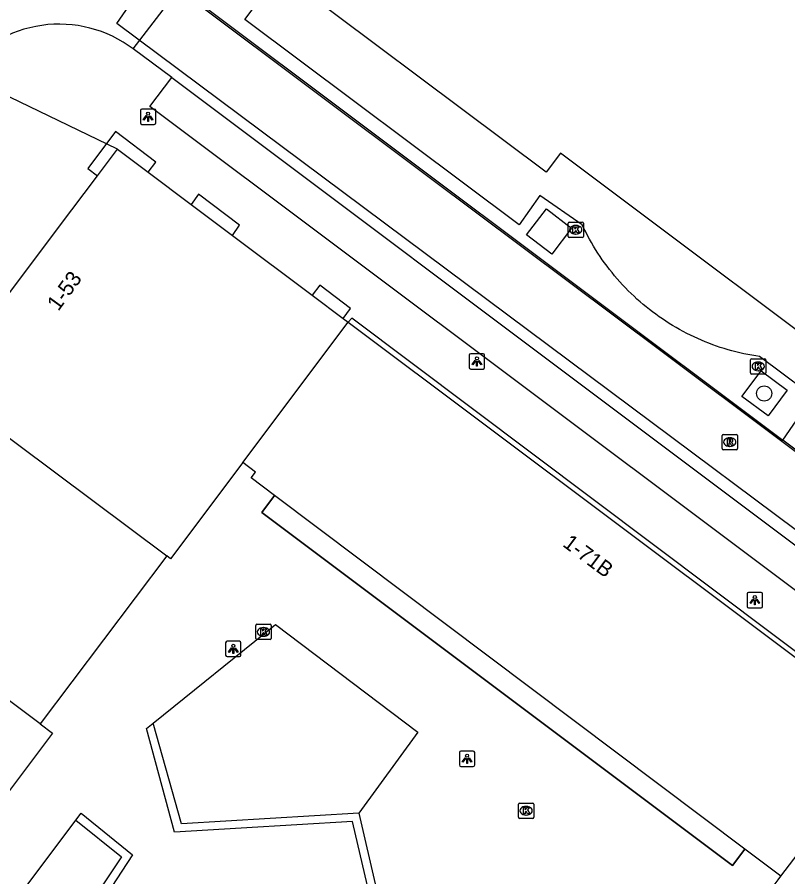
# Model space of a CAD drawing. Extents: x 159718 to 160783, y 383290 to 384030.
# Drawn here: x 160415.9 to 160465.9, y 383726.3 to 383782.2 of the extents above; entities that cross this region are included whole.
import ezdxf

# ---------------------------------------------------------------- set-up
doc = ezdxf.new("R2010")
doc.units = 0
for name, color, linetype in [('IMGEO_Boom', 7, 'Continuous'), ('IMGEO_Kolk', 7, 'Continuous'), ('IMGEO_Lichtpunt', 7, 'Continuous'), ('IMGEO_Lijnafwatering', 7, 'Continuous'), ('IMGEO_Muur', 7, 'Continuous'), ('IMGEO_Pand', 7, 'Continuous'), ('IMGEO_Pand_nummerreeks', 7, 'Continuous'), ('IMGEO_Pand_overbouw', 7, 'Continuous'), ('IMGEO_Pand_vergunning_verleend', 7, 'Continuous'), ('IMGEO_Rijbaan_lokaal_gesloten', 7, 'Continuous'), ('IMGEO_Rioolput', 7, 'Continuous'), ('IMGEO_Voetpad_open', 7, 'Continuous')]:
    doc.layers.add(name, color=color, linetype=linetype)

msp = doc.modelspace()

# ---------------------------------------------------------------- linework, layer by layer
at = {"layer": 'IMGEO_Boom'}
msp.add_circle((160464.411, 383757.729), 0.489, dxfattribs=at)
at = {"layer": 'IMGEO_Kolk'}
for p, q in [((160451.681, 383767.934), (160451.681, 383768.786)), ((160451.756, 383768.86), (160452.608, 383768.86)), ((160452.169, 383768.64), (160452.194, 383768.64)), ((160452.682, 383768.786), (160452.682, 383767.934)), ((160452.608, 383767.86), (160451.756, 383767.86)), ((160452.192, 383768.08), (160452.167, 383768.08)), ((160463.603, 383759.987), (160464.455, 383759.987)), ((160463.528, 383759.061), (160463.528, 383759.913)), ((160464.016, 383759.767), (160464.041, 383759.767)), ((160464.529, 383759.913), (160464.529, 383759.061)), ((160464.455, 383758.987), (160463.603, 383758.987)), ((160464.039, 383759.207), (160464.014, 383759.207)), ((160431.49, 383742.741), (160432.342, 383742.741)), ((160431.415, 383741.815), (160431.415, 383742.667)), ((160431.903, 383742.521), (160431.928, 383742.521)), ((160432.416, 383742.667), (160432.416, 383741.815)), ((160432.342, 383741.741), (160431.49, 383741.741)), ((160431.926, 383741.961), (160431.901, 383741.961)), ((160448.462, 383730.203), (160448.462, 383731.055)), ((160448.537, 383731.129), (160449.389, 383731.129)), ((160449.463, 383731.055), (160449.463, 383730.203)), ((160448.95, 383730.909), (160448.975, 383730.909)), ((160449.389, 383730.129), (160448.537, 383730.129)), ((160448.973, 383730.349), (160448.948, 383730.349))]:
    msp.add_line(p, q, dxfattribs=at)
for points in [[(160451.681, 383767.934), (160451.681, 383768.786)], [(160451.756, 383768.86), (160452.608, 383768.86)], [(160452.002, 383768.56), (160452.125, 383768.56), (160452.125, 383768.409), (160452.255, 383768.56), (160452.419, 383768.56), (160452.273, 383768.409), (160452.426, 383768.16), (160452.274, 383768.16), (160452.189, 383768.324), (160452.125, 383768.257), (160452.125, 383768.16), (160452.002, 383768.16), (160452.002, 383768.56)], [(160452.682, 383768.786), (160452.682, 383767.934)], [(160452.608, 383767.86), (160451.756, 383767.86)], [(160463.603, 383759.987), (160464.455, 383759.987)], [(160463.528, 383759.061), (160463.528, 383759.913)], [(160463.849, 383759.687), (160463.972, 383759.687), (160463.972, 383759.536), (160464.102, 383759.687), (160464.266, 383759.687), (160464.12, 383759.536), (160464.273, 383759.287), (160464.121, 383759.287), (160464.036, 383759.451), (160463.972, 383759.384), (160463.972, 383759.287), (160463.849, 383759.287), (160463.849, 383759.687)], [(160464.529, 383759.913), (160464.529, 383759.061)], [(160464.455, 383758.987), (160463.603, 383758.987)], [(160431.49, 383742.741), (160432.342, 383742.741)], [(160431.415, 383741.815), (160431.415, 383742.667)], [(160431.736, 383742.441), (160431.859, 383742.441), (160431.859, 383742.29), (160431.989, 383742.441), (160432.153, 383742.441), (160432.007, 383742.29), (160432.16, 383742.041), (160432.008, 383742.041), (160431.923, 383742.205), (160431.859, 383742.138), (160431.859, 383742.041), (160431.736, 383742.041), (160431.736, 383742.441)], [(160432.416, 383742.667), (160432.416, 383741.815)], [(160432.342, 383741.741), (160431.49, 383741.741)], [(160448.462, 383730.203), (160448.462, 383731.055)], [(160448.537, 383731.129), (160449.389, 383731.129)], [(160449.463, 383731.055), (160449.463, 383730.203)], [(160448.783, 383730.829), (160448.906, 383730.829), (160448.906, 383730.678), (160449.036, 383730.829), (160449.2, 383730.829), (160449.054, 383730.678), (160449.207, 383730.429), (160449.055, 383730.429), (160448.97, 383730.593), (160448.906, 383730.526), (160448.906, 383730.429), (160448.783, 383730.429), (160448.783, 383730.829)], [(160449.389, 383730.129), (160448.537, 383730.129)]]:
    msp.add_lwpolyline(points, dxfattribs=at)
for centre, start, end in [((160451.758, 383768.784), 91.552, 178.448), ((160451.758, 383768.784), 91.552, 178.448), ((160452.606, 383768.784), 1.552, 88.448), ((160452.606, 383768.784), 1.552, 88.448), ((160451.758, 383767.936), 181.552, 268.448), ((160451.758, 383767.936), 181.552, 268.448), ((160452.606, 383767.936), 271.552, 358.448), ((160452.606, 383767.936), 271.552, 358.448), ((160463.605, 383759.911), 91.552, 178.448), ((160463.605, 383759.911), 91.552, 178.448), ((160464.453, 383759.911), 1.552, 88.448), ((160464.453, 383759.911), 1.552, 88.448), ((160463.605, 383759.063), 181.552, 268.448), ((160463.605, 383759.063), 181.552, 268.448), ((160464.453, 383759.063), 271.552, 358.448), ((160464.453, 383759.063), 271.552, 358.448), ((160431.492, 383742.665), 91.552, 178.448), ((160431.492, 383742.665), 91.552, 178.448), ((160432.34, 383742.665), 1.552, 88.448), ((160432.34, 383742.665), 1.552, 88.448), ((160431.492, 383741.817), 181.552, 268.448), ((160431.492, 383741.817), 181.552, 268.448), ((160432.34, 383741.817), 271.552, 358.448), ((160432.34, 383741.817), 271.552, 358.448), ((160448.539, 383731.053), 91.552, 178.448), ((160448.539, 383731.053), 91.552, 178.448), ((160449.387, 383731.053), 1.552, 88.448), ((160449.387, 383731.053), 1.552, 88.448), ((160448.539, 383730.205), 181.552, 268.448), ((160448.539, 383730.205), 181.552, 268.448), ((160449.387, 383730.205), 271.552, 358.448), ((160449.387, 383730.205), 271.552, 358.448)]:
    msp.add_arc(centre, 0.0765, start, end, dxfattribs=at)
for centre, major_axis, ratio, start_param, end_param in [((160452.168, 383768.36), (-0.387, 0.002), 0.722429, 4.712389, 7.853982), ((160452.193, 383768.36), (-0.39, 0.002), 0.717154, 1.570796, 4.712389), ((160464.015, 383759.487), (-0.387, 0.002), 0.722429, 4.712389, 7.853982), ((160464.04, 383759.487), (-0.39, 0.002), 0.717154, 1.570796, 4.712389), ((160431.902, 383742.241), (-0.387, 0.002), 0.722429, 4.712389, 7.853982), ((160431.927, 383742.241), (-0.39, 0.002), 0.717154, 1.570796, 4.712389), ((160448.949, 383730.629), (-0.387, 0.002), 0.722429, 4.712389, 7.853982), ((160448.974, 383730.629), (-0.39, 0.002), 0.717154, 1.570796, 4.712389)]:
    msp.add_ellipse(centre, major_axis=major_axis, ratio=ratio, start_param=start_param, end_param=end_param, dxfattribs=at)
at = {"layer": 'IMGEO_Lichtpunt'}
for p, q in [((160424.831, 383776.204), (160424.023, 383776.204)), ((160424.831, 383776.204), (160424.023, 383776.204)), ((160423.929, 383776.109), (160423.929, 383775.302)), ((160423.929, 383776.109), (160423.929, 383775.302)), ((160424.925, 383775.302), (160424.925, 383776.109)), ((160424.925, 383775.302), (160424.925, 383776.109)), ((160424.023, 383775.208), (160424.831, 383775.208)), ((160424.023, 383775.208), (160424.831, 383775.208)), ((160445.27, 383760.218), (160445.27, 383759.411)), ((160445.27, 383760.218), (160445.27, 383759.411)), ((160446.172, 383760.313), (160445.364, 383760.313)), ((160446.172, 383760.313), (160445.364, 383760.313)), ((160446.266, 383759.411), (160446.266, 383760.218)), ((160446.266, 383759.411), (160446.266, 383760.218)), ((160445.364, 383759.317), (160446.172, 383759.317)), ((160445.364, 383759.317), (160446.172, 383759.317)), ((160463.306, 383744.71), (160463.306, 383743.903)), ((160463.306, 383744.71), (160463.306, 383743.903)), ((160464.208, 383744.805), (160463.4, 383744.805)), ((160464.208, 383744.805), (160463.4, 383744.805)), ((160464.302, 383743.903), (160464.302, 383744.71)), ((160464.302, 383743.903), (160464.302, 383744.71)), ((160463.4, 383743.809), (160464.208, 383743.809)), ((160463.4, 383743.809), (160464.208, 383743.809)), ((160430.362, 383741.635), (160429.554, 383741.635)), ((160430.362, 383741.635), (160429.554, 383741.635)), ((160429.46, 383741.54), (160429.46, 383740.733)), ((160429.46, 383741.54), (160429.46, 383740.733)), ((160430.456, 383740.733), (160430.456, 383741.54)), ((160430.456, 383740.733), (160430.456, 383741.54)), ((160429.554, 383740.639), (160430.362, 383740.639)), ((160429.554, 383740.639), (160430.362, 383740.639)), ((160444.631, 383734.406), (160444.631, 383733.599)), ((160444.631, 383734.406), (160444.631, 383733.599)), ((160445.533, 383734.501), (160444.725, 383734.501)), ((160445.533, 383734.501), (160444.725, 383734.501)), ((160445.627, 383733.599), (160445.627, 383734.406)), ((160445.627, 383733.599), (160445.627, 383734.406)), ((160444.725, 383733.505), (160445.533, 383733.505)), ((160444.725, 383733.505), (160445.533, 383733.505))]:
    msp.add_line(p, q, dxfattribs=at)
for points in [[(160424.303, 383775.773), (160424.342, 383775.745), (160424.154, 383775.483), (160424.116, 383775.51), (160424.303, 383775.773)], [(160424.405, 383775.725), (160424.452, 383775.725), (160424.452, 383775.403), (160424.405, 383775.403), (160424.405, 383775.725)], [(160424.515, 383775.745), (160424.553, 383775.772), (160424.74, 383775.51), (160424.701, 383775.482), (160424.515, 383775.745)], [(160445.644, 383759.882), (160445.683, 383759.854), (160445.495, 383759.592), (160445.457, 383759.619), (160445.644, 383759.882)], [(160445.746, 383759.834), (160445.793, 383759.834), (160445.793, 383759.512), (160445.746, 383759.512), (160445.746, 383759.834)], [(160445.856, 383759.854), (160445.894, 383759.881), (160446.081, 383759.619), (160446.042, 383759.591), (160445.856, 383759.854)], [(160463.68, 383744.374), (160463.719, 383744.346), (160463.531, 383744.084), (160463.493, 383744.111), (160463.68, 383744.374)], [(160463.892, 383744.346), (160463.93, 383744.373), (160464.117, 383744.111), (160464.078, 383744.083), (160463.892, 383744.346)], [(160463.782, 383744.326), (160463.829, 383744.326), (160463.829, 383744.004), (160463.782, 383744.004), (160463.782, 383744.326)], [(160429.834, 383741.204), (160429.873, 383741.176), (160429.685, 383740.914), (160429.647, 383740.941), (160429.834, 383741.204)], [(160429.936, 383741.156), (160429.983, 383741.156), (160429.983, 383740.834), (160429.936, 383740.834), (160429.936, 383741.156)], [(160430.046, 383741.176), (160430.084, 383741.203), (160430.271, 383740.941), (160430.232, 383740.913), (160430.046, 383741.176)], [(160445.005, 383734.07), (160445.044, 383734.042), (160444.856, 383733.78), (160444.818, 383733.807), (160445.005, 383734.07)], [(160445.107, 383734.022), (160445.154, 383734.022), (160445.154, 383733.7), (160445.107, 383733.7), (160445.107, 383734.022)], [(160445.217, 383734.042), (160445.255, 383734.069), (160445.442, 383733.807), (160445.403, 383733.779), (160445.217, 383734.042)]]:
    msp.add_lwpolyline(points, dxfattribs=at)
for centre in [(160424.428, 383775.907), (160445.769, 383760.016), (160463.805, 383744.508), (160429.959, 383741.338), (160445.13, 383734.204)]:
    msp.add_circle(centre, 0.0994, dxfattribs=at)
for centre, start, end in [((160424.023, 383776.109), 90, 180), ((160424.023, 383776.109), 90, 180), ((160424.831, 383776.109), 0, 90), ((160424.831, 383776.109), 0, 90), ((160424.023, 383775.302), 180, 270), ((160424.023, 383775.302), 180, 270), ((160424.831, 383775.302), 270, 0), ((160424.831, 383775.302), 270, 360), ((160445.364, 383760.218), 90, 180), ((160445.364, 383760.218), 90, 180), ((160446.172, 383760.218), 0, 90), ((160446.172, 383760.218), 0, 90), ((160445.364, 383759.411), 180, 270), ((160445.364, 383759.411), 180, 270), ((160446.172, 383759.411), 270, 0), ((160446.172, 383759.411), 270, 360), ((160463.4, 383744.71), 90, 180), ((160463.4, 383744.71), 90, 180), ((160464.208, 383744.71), 0, 90), ((160464.208, 383744.71), 0, 90), ((160463.4, 383743.903), 180, 270), ((160463.4, 383743.903), 180, 270), ((160464.208, 383743.903), 270, 0), ((160464.208, 383743.903), 270, 360), ((160429.554, 383741.54), 90, 180), ((160429.554, 383741.54), 90, 180), ((160430.362, 383741.54), 0, 90), ((160430.362, 383741.54), 0, 90), ((160429.554, 383740.733), 180, 270), ((160429.554, 383740.733), 180, 270), ((160430.362, 383740.733), 270, 0), ((160430.362, 383740.733), 270, 360), ((160444.725, 383734.406), 90, 180), ((160444.725, 383734.406), 90, 180), ((160445.533, 383734.406), 0, 90), ((160445.533, 383734.406), 0, 90), ((160444.725, 383733.599), 180, 270), ((160444.725, 383733.599), 180, 270), ((160445.533, 383733.599), 270, 0), ((160445.533, 383733.599), 270, 360)]:
    msp.add_arc(centre, 0.0946, start, end, dxfattribs=at)
at = {"layer": 'IMGEO_Lijnafwatering'}
for points in [[(160442.676, 383771.756), (160427.567, 383783.073)], [(160457.784, 383760.439), (160442.676, 383771.756)], [(160472.892, 383749.121), (160457.784, 383760.439)]]:
    msp.add_lwpolyline(points, dxfattribs=at)
at = {"layer": 'IMGEO_Muur'}
for points in [[(160439.88, 383700.996), (160439.464, 383700.463), (160434.195, 383710.138), (160440.927, 383716.086), (160437.703, 383729.934), (160430.476, 383729.502), (160426.148, 383729.243), (160424.331, 383735.975), (160424.752, 383736.315)], [(160438.094, 383730.468), (160426.593, 383729.783), (160424.752, 383736.315)], [(160419.744, 383730.026), (160420.074, 383730.465), (160423.409, 383727.756), (160419.662, 383722.025), (160418.41, 383713.589), (160425.34, 383707.358), (160432.167, 383706.003), (160435.47, 383698.272), (160434.979, 383698.003)], [(160438.094, 383730.468), (160441.481, 383715.855)], [(160419.744, 383730.026), (160422.702, 383727.624), (160419.169, 383722.344), (160417.827, 383713.288), (160425.113, 383706.82), (160431.924, 383705.504), (160434.979, 383698.003)]]:
    msp.add_lwpolyline(points, dxfattribs=at)
at = {"layer": 'IMGEO_Pand'}
for points in [[(160411.13, 383758.022), (160410.898, 383758.195), (160415.004, 383763.689), (160418.619, 383768.501), (160421.153, 383771.866), (160422.451, 383773.589)], [(160422.451, 383773.589), (160424.428, 383772.103), (160427.216, 383770.009), (160429.897, 383767.996), (160435.079, 383764.103), (160437.08, 383762.6), (160437.408, 383762.366)], [(160430.582, 383753.237), (160437.408, 383762.366)], [(160437.408, 383762.366), (160472.637, 383735.95), (160472.749, 383735.87)], [(160411.13, 383758.022), (160425.647, 383747.179)], [(160430.582, 383753.237), (160425.879, 383746.999), (160425.647, 383747.179)], [(160432.629, 383751.11), (160431.12, 383752.245), (160431.404, 383752.617), (160430.582, 383753.237)], [(160463.15, 383728.126), (160432.629, 383751.11)], [(160425.647, 383747.179), (160417.428, 383736.279)], [(160417.428, 383736.279), (160402.936, 383747.132)], [(160417.428, 383736.279), (160418.219, 383735.667), (160402.55, 383714.794), (160401.99, 383715.21)], [(160465.484, 383726.369), (160472.749, 383735.87)], [(160465.484, 383726.369), (160463.15, 383728.126)], [(160430.707, 383685.241), (160437.003, 383690.909), (160439.322, 383692.985), (160439.912, 383693.513), (160442.59, 383695.927), (160447.349, 383702.259), (160449.667, 383705.34), (160451.481, 383707.776), (160454.264, 383711.464), (160456.093, 383713.894), (160461.185, 383720.658), (160463.016, 383723.091), (160463.492, 383723.723), (160465.318, 383726.149), (160465.484, 383726.369)]]:
    msp.add_lwpolyline(points, dxfattribs=at)
at = {"layer": 'IMGEO_Pand_overbouw'}
msp.add_lwpolyline([(160329.238, 383785.121), (160331.99, 383780.945), (160334.29, 383776.804), (160336.214, 383773.114), (160339.132, 383767.518), (160356.871, 383731.789), (160405.652, 383690.358), (160410.402, 383695.422), (160427.513, 383682.61), (160420.977, 383676.643), (160427.906, 383670.57), (160434.977, 383677.001), (160452.682, 383663.643), (160457.733, 383668.166), (160454.133, 383672.121), (160456.593, 383674.32), (160452.291, 383679.222), (160501.162, 383722.964), (160422.396, 383781.748), (160424.644, 383785.027)], dxfattribs=at)
for points in [[(160424.428, 383772.103), (160424.923, 383772.748), (160422.305, 383774.736), (160420.506, 383772.35), (160421.153, 383771.866), (160422.451, 383773.589)], [(160429.897, 383767.996), (160430.365, 383768.664), (160427.697, 383770.663), (160427.216, 383770.009)], [(160435.079, 383764.103), (160437.08, 383762.6), (160437.573, 383763.241), (160435.582, 383764.754)], [(160437.408, 383762.366), (160472.637, 383735.95), (160472.807, 383736.192), (160437.645, 383762.61)], [(160432.629, 383751.11), (160431.807, 383749.995), (160462.35, 383727.063), (160463.15, 383728.126)]]:
    msp.add_lwpolyline(points, close=True, dxfattribs=at)
at = {"layer": 'IMGEO_Pand_vergunning_verleend'}
msp.add_lwpolyline([(160431.124, 383786.452), (160447.807, 383808.696), (160466.886, 383794.387), (160465.896, 383793.067), (160488.439, 383776.16), (160489.69, 383777.857), (160516.406, 383758.02), (160522.32, 383753.629), (160501.011, 383735.052), (160473.315, 383755.825), (160473.755, 383756.412), (160451.199, 383773.33), (160450.27, 383772.092), (160431.124, 383786.452)], dxfattribs=at)
at = {"layer": 'IMGEO_Rijbaan_lokaal_gesloten'}
for points in [[(160423.468, 383780.108), (160426.483, 383784.079)], [(160426.483, 383784.079), (160465.629, 383754.705)], [(160425.965, 383778.26), (160423.468, 383780.108)], [(160425.965, 383778.26), (160488.49, 383731.313)], [(160470.523, 383751.036), (160465.629, 383754.705)]]:
    msp.add_lwpolyline(points, dxfattribs=at)
msp.add_arc((160418.651, 383773.7), 8.016, 53.066, 143.0956, dxfattribs=at)
at = {"layer": 'IMGEO_Rioolput'}
for p, q in [((160461.681, 383754.145), (160461.681, 383754.997)), ((160461.756, 383755.071), (160462.608, 383755.071)), ((160462.682, 383754.997), (160462.682, 383754.145)), ((160462.169, 383754.851), (160462.194, 383754.851)), ((160462.608, 383754.071), (160461.756, 383754.071)), ((160462.192, 383754.291), (160462.167, 383754.291))]:
    msp.add_line(p, q, dxfattribs=at)
for points in [[(160461.681, 383754.145), (160461.681, 383754.997)], [(160461.756, 383755.071), (160462.608, 383755.071)], [(160462.682, 383754.997), (160462.682, 383754.145)], [(160462.27, 383754.769), (160462.018, 383754.771), (160462.018, 383754.371)], [(160462.018, 383754.371), (160462.142, 383754.371), (160462.142, 383754.533), (160462.153, 383754.533)], [(160462.196, 383754.69), (160462.142, 383754.69), (160462.142, 383754.609)], [(160462.142, 383754.609), (160462.194, 383754.609)], [(160462.2, 383754.504), (160462.271, 383754.371), (160462.411, 383754.371), (160462.346, 383754.497)], [(160462.608, 383754.071), (160461.756, 383754.071)]]:
    msp.add_lwpolyline(points, dxfattribs=at)
for centre, radius, start, end in [((160461.758, 383754.995), 0.0765, 91.552, 178.448), ((160461.758, 383754.995), 0.0765, 91.552, 178.448), ((160462.606, 383754.995), 0.0765, 1.552, 88.448), ((160462.606, 383754.995), 0.0765, 1.552, 88.448), ((160462.152, 383754.48), 0.0533, 26.0293, 88.6989), ((160462.178, 383754.798), 0.19, 274.7715, 282.9687), ((160462.202, 383754.594), 0.0964, 77.0061, 93.1865), ((160462.216, 383754.651), 0.0378, 276.6634, 79.6772), ((160462.269, 383754.659), 0.109, 350.3612, 89.416), ((160462.267, 383754.659), 0.112, 277.5842, 350.9817), ((160462.251, 383754.444), 0.108, 29.5134, 73.7905), ((160461.758, 383754.147), 0.0765, 181.552, 268.448), ((160461.758, 383754.147), 0.0765, 181.552, 268.448), ((160462.606, 383754.147), 0.0765, 271.552, 358.448), ((160462.606, 383754.147), 0.0765, 271.552, 358.448)]:
    msp.add_arc(centre, radius, start, end, dxfattribs=at)
for centre, major_axis, ratio, start_param, end_param in [((160462.168, 383754.571), (-0.387, 0.002), 0.722429, 4.712389, 7.853982), ((160462.193, 383754.571), (-0.39, 0.002), 0.717154, 1.570796, 4.712389)]:
    msp.add_ellipse(centre, major_axis=major_axis, ratio=ratio, start_param=start_param, end_param=end_param, dxfattribs=at)
at = {"layer": 'IMGEO_Voetpad_open'}
for points in [[(160477.668, 383750), (160464.119, 383760.126), (160463.86, 383760.166), (160463.601, 383760.21), (160463.343, 383760.258), (160463.086, 383760.311), (160462.83, 383760.369), (160462.575, 383760.431), (160462.321, 383760.497), (160462.068, 383760.568), (160461.816, 383760.643), (160461.566, 383760.723), (160461.318, 383760.807), (160461.07, 383760.895), (160460.825, 383760.987), (160460.581, 383761.084), (160460.339, 383761.185), (160460.098, 383761.291), (160459.86, 383761.4), (160459.623, 383761.514), (160459.388, 383761.631), (160459.156, 383761.753), (160458.925, 383761.879), (160458.697, 383762.009), (160458.471, 383762.142), (160458.248, 383762.28), (160458.027, 383762.422), (160457.808, 383762.567), (160457.592, 383762.716), (160457.379, 383762.869), (160457.168, 383763.026), (160456.96, 383763.186), (160456.755, 383763.35), (160456.553, 383763.517), (160456.354, 383763.688), (160456.158, 383763.862), (160455.964, 383764.04), (160455.774, 383764.221), (160455.588, 383764.405), (160455.404, 383764.593), (160455.224, 383764.784), (160455.047, 383764.978), (160454.873, 383765.174), (160454.703, 383765.374), (160454.536, 383765.577), (160454.373, 383765.783), (160454.214, 383765.991), (160454.058, 383766.203), (160453.906, 383766.417), (160453.758, 383766.633), (160453.613, 383766.852), (160453.473, 383767.074), (160453.336, 383767.298), (160453.203, 383767.524), (160453.074, 383767.753), (160452.949, 383767.984), (160452.828, 383768.217), (160452.712, 383768.452), (160452.599, 383768.689), (160449.846, 383770.587), (160448.514, 383768.68), (160430.707, 383782.017), (160434.06, 383786.499)], [(160422.451, 383773.589), (160412.241, 383778.514)], [(160488.49, 383731.313), (160487.094, 383729.457), (160424.542, 383776.366), (160425.965, 383778.26)], [(160448.997, 383768.039), (160450.278, 383769.715), (160451.916, 383768.463), (160450.635, 383766.787), (160448.997, 383768.039)], [(160462.964, 383757.537), (160464.206, 383759.202), (160465.903, 383757.936), (160464.661, 383756.271), (160462.964, 383757.537)], [(160465.629, 383754.705), (160466.964, 383756.64), (160471.81, 383752.861), (160470.523, 383751.036)], [(160463.15, 383728.126), (160462.35, 383727.063), (160431.807, 383749.995), (160432.629, 383751.11)], [(160424.752, 383736.315), (160432.688, 383742.73), (160441.942, 383735.73), (160438.094, 383730.468)], [(160434.979, 383698.003), (160429.659, 383695.091), (160409.607, 383710.125), (160412.09, 383719.836), (160419.744, 383730.026)]]:
    msp.add_lwpolyline(points, dxfattribs=at)

# ---------------------------------------------------------------- texts
at = {"layer": 'IMGEO_Pand_nummerreeks'}
for s, rotation, p in [('1-53', 53.8952, (160418.601, 383763.031)), ('1-71B', 323.1897, (160451.276, 383747.847))]:
    msp.add_text(s, height=1, rotation=rotation, dxfattribs=at).set_placement(p)

doc.saveas('drawing.dxf')
